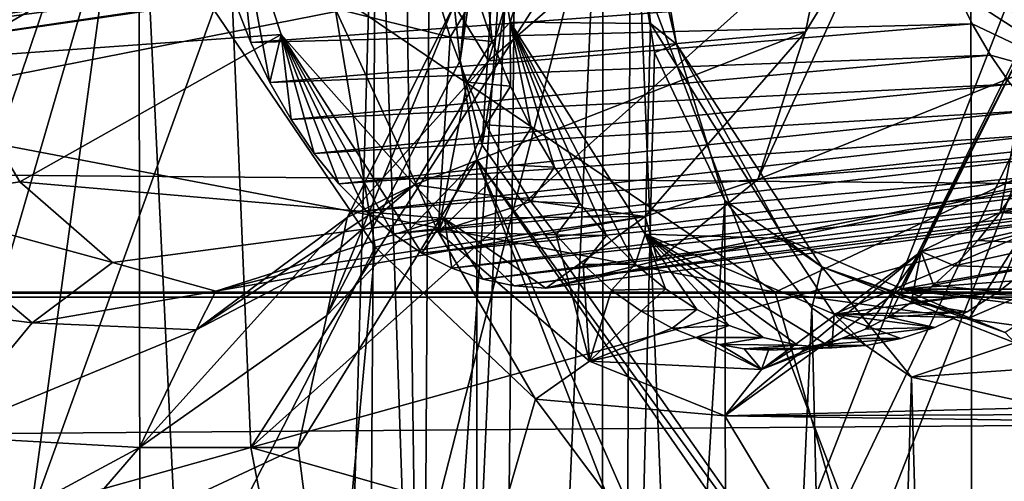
# Model space of a CAD drawing. Header units: metres. Extents: x -150 to 307, y -550 to 84.
# Tile 1028 of 1056: x 237.66 to 241.1, y -2.62 to -1. Entities that reach past the tile are written whole.
import ezdxf

# ---------------------------------------------------------------- set-up
doc = ezdxf.new("R2010")
doc.units = ezdxf.units.M
doc.layers.add('solid_26006363', color=7, linetype='CONTINUOUS')

msp = doc.modelspace()

# ---------------------------------------------------------------- linework, layer by layer
at = {"layer": 'solid_26006363'}
for points in [[(239.515244, 0.000001, 922.709839), (240.985474, 0.044687, 924.59082), (240.991013, -3.874468, 924.640808)], [(241.472763, -3.271631, 925.253967), (240.991013, -3.874468, 924.640808), (240.985474, 0.044687, 924.59082)], [(241.807877, -3.148467, 925.689514), (241.472763, -3.271631, 925.253967), (240.985474, 0.044687, 924.59082)], [(241.202118, -0.794199, 924.873474), (241.807877, -3.148467, 925.689514), (240.985474, 0.044687, 924.59082)], [(229.176407, -9.081716, 939.973938), (229.99118, 0.000344, 940.69989), (245.823288, -11.224192, 949.513977)], [(229.99118, 0.000344, 940.69989), (246.654556, 0, 950.254578), (245.823288, -11.224192, 949.513977)], [(235.639847, -17.84992, 911.454834), (237.22287, 0, 912.144714), (238.067368, 0.000013, 913.115356)], [(235.639847, -17.84992, 911.454834), (238.067368, 0.000013, 913.115356), (238.593033, -10.931461, 914.126099)], [(235.956177, -7.548682, 914.385986), (238.337418, -0.966312, 916.507568), (238.154312, 0.000003, 916.344482)], [(236.688095, -0.000019, 915.038086), (235.956177, -7.548682, 914.385986), (238.154312, 0.000003, 916.344482)], [(238.082504, -6.74861, 923.456665), (238.074554, 0.029634, 923.30719), (236.187546, -5.559584, 921.072205)], [(236.807831, -1.158274, 921.735229), (236.187546, -5.559584, 921.072205), (238.074554, 0.029634, 923.30719)], [(237.192017, -0.714105, 922.206909), (236.807831, -1.158274, 921.735229), (238.074554, 0.029634, 923.30719)], [(238.593033, -10.931461, 914.126099), (238.067368, 0.000013, 913.115356), (238.906586, 0.000004, 914.093384)], [(239.79715, -0.056105, 925.506165), (238.074554, 0.029634, 923.30719), (238.082504, -6.74861, 923.456665)], [(238.593033, -10.931461, 914.126099), (238.906586, 0.000004, 914.093384), (238.87323, -4.961473, 914.136353)], [(238.87323, -4.961473, 914.136353), (238.906586, 0.000004, 914.093384), (239.06575, -4.7274, 914.354675)], [(238.906586, 0.000004, 914.093384), (239.000763, 0.000002, 914.203979), (239.06575, -4.7274, 914.354675)], [(239.000763, 0.000002, 914.203979), (239.094986, -0.000007, 914.314819), (239.06575, -4.7274, 914.354675)], [(239.178345, -0.948862, 921.739685), (239.312119, 0.000002, 921.930725), (239.199036, -1.143957, 922.23999)], [(239.199036, -1.143957, 922.23999), (239.365875, 0.000002, 922.447754), (239.276245, -1.440109, 922.414734)], [(239.299484, 0.000002, 922.096008), (239.365875, 0.000002, 922.447754), (239.199036, -1.143957, 922.23999)], [(239.312119, 0.000002, 921.930725), (239.299484, 0.000002, 922.096008), (239.199036, -1.143957, 922.23999)], [(239.20163, 0.000001, 915.991699), (239.374634, -1.009659, 916.20166), (239.69606, 0.000001, 915.41687)], [(239.311584, -1.077088, 916.12677), (239.374634, -1.009659, 916.20166), (239.20163, 0.000001, 915.991699)], [(239.255661, -0.910658, 916.058838), (239.311584, -1.077088, 916.12677), (239.20163, 0.000001, 915.991699)], [(239.365875, 0.000002, 922.447754), (239.515244, 0.000001, 922.709839), (239.276245, -1.440109, 922.414734)], [(239.276245, -1.440109, 922.414734), (239.515244, 0.000001, 922.709839), (240.991013, -3.874468, 924.640808)], [(239.297882, -1.145893, 921.158813), (240.407547, -1.043343, 919.824097), (240.622009, 0, 920.087341)], [(239.463013, -0.601283, 921.38562), (239.297882, -1.145893, 921.158813), (240.622009, 0, 920.087341)], [(239.306824, -9.000884, 914.831848), (239.397629, -0.000001, 914.671875), (239.698151, 0.000006, 915.028015)], [(239.696487, -8.702308, 915.273865), (239.306824, -9.000884, 914.831848), (239.698151, 0.000006, 915.028015)], [(239.374634, -1.009659, 916.20166), (239.865387, -1.014467, 915.631531), (239.69606, 0.000001, 915.41687)], [(239.865387, -1.014467, 915.631531), (239.767746, 0, 915.19812), (239.69606, 0.000001, 915.41687)], [(239.696487, -8.702308, 915.273865), (239.698151, 0.000006, 915.028015), (239.878952, -1.11566, 915.247192)], [(239.956818, -1.087086, 915.434753), (239.878952, -1.11566, 915.247192), (239.698151, 0.000006, 915.028015)], [(239.956818, -1.087086, 915.434753), (239.698151, 0.000006, 915.028015), (239.767746, 0, 915.19812)], [(240.407547, -1.043343, 919.824097), (240.685989, -0.590492, 920.168152), (240.622009, 0, 920.087341)], [(51.055336, 0, 672.736816), (286.751587, 0, -98.190849), (287.017914, -1.954857, -98.109421)], [(51.326496, -1.972128, 672.819702), (51.055336, 0, 672.736816), (287.017914, -1.954857, -98.109421)], [(64.172447, -1.972128, 676.747131), (299.868683, -1.972128, -94.180542), (300.139832, 0, -94.097641)], [(64.443604, 0, 676.830017), (64.172447, -1.972128, 676.747131), (300.139832, 0, -94.097641)], [(226.510178, -1.954857, -261.140106), (240.302048, -1.954857, -251.2397), (230.041199, 0, -258.500671)], [(227.565887, 0, -276.501038), (243.701553, 0, -265.97229), (233.685989, -1.972128, -272.501709)], [(240.302048, -1.954857, -251.2397), (237.419113, 0, -253.167572), (230.041199, 0, -258.500671)], [(243.701553, 0, -265.97229), (248.771378, -1.972128, -261.67276), (233.685989, -1.972128, -272.501709)], [(238.362244, -0.000021, 948.000122), (235.519714, -0.000027, 946.219238), (235.650467, -3.286726, 946.275208)], [(238.466858, -2.499339, 948.045898), (238.362244, -0.000021, 948.000122), (235.650467, -3.286726, 946.275208)], [(240.302048, -1.954857, -251.2397), (244.442719, 0, -247.375839), (237.419113, 0, -253.167572)], [(240.07283, -0.000017, 949.026123), (238.362244, -0.000021, 948.000122), (238.466858, -2.499339, 948.045898)], [(241.256699, -0.000015, 949.713501), (240.07283, -0.000017, 949.026123), (238.466858, -2.499339, 948.045898)], [(241.322845, -1.705109, 949.742065), (241.256699, -0.000015, 949.713501), (238.466858, -2.499339, 948.045898)], [(238.978027, -9.4555, 914.474182), (239.06575, -4.7274, 914.354675), (239.397629, -0.000001, 914.671875)], [(239.306824, -9.000884, 914.831848), (238.978027, -9.4555, 914.474182), (239.397629, -0.000001, 914.671875)], [(239.06575, -4.7274, 914.354675), (239.094986, -0.000007, 914.314819), (239.397629, -0.000001, 914.671875)], [(239.865387, -1.014467, 915.631531), (239.956818, -1.087086, 915.434753), (239.767746, 0, 915.19812)], [(240.302048, -1.954857, -251.2397), (252.826035, -1.954857, -239.777435), (244.442719, 0, -247.375839)], [(239.79715, -0.056105, 925.506165), (238.082504, -6.74861, 923.456665), (239.776825, -4.625496, 925.541565)], [(239.79715, -0.056105, 925.506165), (239.776825, -4.625496, 925.541565), (239.951675, -3.929323, 925.750488)], [(239.79715, -0.056105, 925.506165), (239.951675, -3.929323, 925.750488), (241.233612, -0.637433, 927.387695)], [(241.637726, -0.305224, 915.859375), (235.936386, -0.721932, 920.668579), (236.184082, -1.06562, 920.971313)], [(241.637726, -0.305224, 915.859375), (236.184082, -1.06562, 920.971313), (241.74086, -0.395659, 915.951294)], [(241.74086, -0.395659, 915.951294), (236.184082, -1.06562, 920.971313), (236.325409, -1.162207, 921.144348)], [(241.74086, -0.395659, 915.951294), (236.325409, -1.162207, 921.144348), (241.861038, -0.427085, 916.05835)], [(241.981201, -0.395659, 916.165405), (236.807831, -1.158274, 921.735229), (237.192017, -0.714105, 922.206909)], [(241.861038, -0.427085, 916.05835), (236.807831, -1.158274, 921.735229), (241.981201, -0.395659, 916.165405)], [(241.861038, -0.427085, 916.05835), (236.325409, -1.162207, 921.144348), (236.807831, -1.158274, 921.735229)], [(241.100128, -0.474553, 914.794983), (241.458481, -1.237476, 915.229248), (240.840881, -0.640496, 914.942749)], [(241.100128, -0.474553, 914.794983), (241.657425, -0.992971, 915.270325), (241.458481, -1.237476, 915.229248)], [(242.883575, -0.496232, 917.244263), (240.685989, -0.590492, 920.168152), (240.241257, -1.560685, 919.622253)], [(242.489014, -1.316991, 916.798584), (242.883575, -0.496232, 917.244263), (240.241257, -1.560685, 919.622253)], [(237.402267, -1.137288, 918.57074), (237.239349, -0.599127, 918.349548), (238.409424, -0.554348, 917.383728)], [(237.402267, -1.137288, 918.57074), (238.409424, -0.554348, 917.383728), (238.572998, -1.05324, 917.582825)], [(238.409424, -0.554348, 917.383728), (238.408401, -0.931326, 917.384338), (238.466705, -1.080693, 917.455322)], [(238.409424, -0.554348, 917.383728), (238.466705, -1.080693, 917.455322), (238.533218, -1.221075, 917.536255)], [(238.572998, -1.05324, 917.582825), (238.409424, -0.554348, 917.383728), (238.533218, -1.221075, 917.536255)], [(239.178345, -0.948862, 921.739685), (239.297882, -1.145893, 921.158813), (239.463013, -0.601283, 921.38562)], [(240.407547, -1.043343, 919.824097), (240.241257, -1.560685, 919.622253), (240.685989, -0.590492, 920.168152)], [(239.951675, -3.929323, 925.750488), (241.402023, -0.904992, 927.612183), (241.233612, -0.637433, 927.387695)], [(241.458481, -1.237476, 915.229248), (240.883316, -0.772093, 914.990295), (240.840881, -0.640496, 914.942749)], [(241.458481, -1.237476, 915.229248), (240.933395, -0.897411, 915.046509), (240.883316, -0.772093, 914.990295)], [(238.466705, -1.080693, 917.455322), (238.408401, -0.931326, 917.384338), (240.933395, -0.897411, 915.046509)], [(238.466705, -1.080693, 917.455322), (240.933395, -0.897411, 915.046509), (240.990707, -1.015619, 915.110901)], [(239.164551, -1.062398, 916.269287), (239.114365, -0.897337, 916.199097), (238.761429, -0.962385, 916.460815)], [(239.255661, -0.910658, 916.058838), (239.114365, -0.897337, 916.199097), (239.164551, -1.062398, 916.269287)], [(239.255661, -0.910658, 916.058838), (239.164551, -1.062398, 916.269287), (239.311584, -1.077088, 916.12677)], [(239.951675, -3.929323, 925.750488), (240.480042, -3.257045, 926.424377), (241.402023, -0.904992, 927.612183)], [(240.480042, -3.257045, 926.424377), (241.140472, -3.204362, 927.29126), (241.402023, -0.904992, 927.612183)], [(241.458481, -1.237476, 915.229248), (240.990707, -1.015619, 915.110901), (240.933395, -0.897411, 915.046509)], [(238.337418, -0.966312, 916.507568), (238.901764, -1.798153, 917.010437), (238.761429, -0.962385, 916.460815)], [(239.178345, -0.948862, 921.739685), (239.199036, -1.143957, 922.23999), (238.732376, -2.036533, 921.649353)], [(238.803909, -1.693842, 921.241577), (239.178345, -0.948862, 921.739685), (238.732376, -2.036533, 921.649353)], [(239.122452, -1.743792, 916.962463), (238.761429, -0.962385, 916.460815), (238.901764, -1.798153, 917.010437)], [(239.164551, -1.062398, 916.269287), (238.761429, -0.962385, 916.460815), (239.122452, -1.743792, 916.962463)], [(238.803909, -1.693842, 921.241577), (239.297882, -1.145893, 921.158813), (239.178345, -0.948862, 921.739685)], [(235.956177, -7.548682, 914.385986), (238.901764, -1.798153, 917.010437), (238.337418, -0.966312, 916.507568)], [(238.533218, -1.221075, 917.536255), (238.466705, -1.080693, 917.455322), (240.990707, -1.015619, 915.110901)], [(238.533218, -1.221075, 917.536255), (240.990707, -1.015619, 915.110901), (241.05484, -1.125747, 915.182922)], [(239.311584, -1.077088, 916.12677), (239.375839, -1.233961, 916.204773), (239.374634, -1.009659, 916.20166)], [(239.374634, -1.009659, 916.20166), (239.84697, -1.751979, 916.775452), (239.865387, -1.014467, 915.631531)], [(239.81134, -1.856749, 916.733765), (239.84697, -1.751979, 916.775452), (239.374634, -1.009659, 916.20166)], [(239.711304, -1.756823, 916.612183), (239.81134, -1.856749, 916.733765), (239.374634, -1.009659, 916.20166)], [(239.617615, -1.644288, 916.498352), (239.711304, -1.756823, 916.612183), (239.374634, -1.009659, 916.20166)], [(239.529373, -1.517945, 916.391174), (239.617615, -1.644288, 916.498352), (239.374634, -1.009659, 916.20166)], [(239.448227, -1.380323, 916.292664), (239.529373, -1.517945, 916.391174), (239.374634, -1.009659, 916.20166)], [(239.375839, -1.233961, 916.204773), (239.448227, -1.380323, 916.292664), (239.374634, -1.009659, 916.20166)], [(239.84697, -1.751979, 916.775452), (240.334839, -1.767126, 916.227051), (239.865387, -1.014467, 915.631531)], [(239.865387, -1.014467, 915.631531), (240.334839, -1.767126, 916.227051), (239.956818, -1.087086, 915.434753)], [(241.211487, -1.018786, 919.842468), (240.738693, -1.944399, 919.576538), (241.177765, -1.063043, 920.174011)], [(241.211487, -1.018786, 919.842468), (240.812302, -1.812909, 919.293396), (240.738693, -1.944399, 919.576538)], [(241.088806, -1.676458, 918.979431), (240.812302, -1.812909, 919.293396), (241.211487, -1.018786, 919.842468)], [(241.458481, -1.237476, 915.229248), (241.05484, -1.125747, 915.182922), (240.990707, -1.015619, 915.110901)], [(241.16153, -1.568715, 919.082642), (241.088806, -1.676458, 918.979431), (241.211487, -1.018786, 919.842468)], [(237.657684, -1.569221, 918.917725), (237.402267, -1.137288, 918.57074), (238.572998, -1.05324, 917.582825)], [(237.657684, -1.569221, 918.917725), (238.572998, -1.05324, 917.582825), (239.144791, -1.697322, 918.279663)], [(238.572998, -1.05324, 917.582825), (238.533218, -1.221075, 917.536255), (238.607117, -1.350977, 917.626221)], [(238.572998, -1.05324, 917.582825), (238.607117, -1.350977, 917.626221), (238.687775, -1.469514, 917.724487)], [(238.572998, -1.05324, 917.582825), (238.687775, -1.469514, 917.724487), (238.774841, -1.576154, 917.830566)], [(238.572998, -1.05324, 917.582825), (238.774841, -1.576154, 917.830566), (238.86763, -1.670364, 917.943542)], [(238.572998, -1.05324, 917.582825), (238.86763, -1.670364, 917.943542), (238.964706, -1.751124, 918.06189)], [(238.572998, -1.05324, 917.582825), (238.964706, -1.751124, 918.06189), (239.065582, -1.818163, 918.184937)], [(239.144791, -1.697322, 918.279663), (238.572998, -1.05324, 917.582825), (239.065582, -1.818163, 918.184937)], [(239.039078, -1.579918, 920.803223), (239.846329, -1.690402, 919.136597), (240.407547, -1.043343, 919.824097)], [(239.297882, -1.145893, 921.158813), (239.039078, -1.579918, 920.803223), (240.407547, -1.043343, 919.824097)], [(239.22316, -1.22011, 916.351318), (239.164551, -1.062398, 916.269287), (239.122452, -1.743792, 916.962463)], [(239.311584, -1.077088, 916.12677), (239.164551, -1.062398, 916.269287), (239.22316, -1.22011, 916.351318)], [(240.407547, -1.043343, 919.824097), (239.846329, -1.690402, 919.136597), (240.241257, -1.560685, 919.622253)], [(243.273544, -1.498525, 923.10553), (241.177765, -1.063043, 920.174011), (240.738693, -1.944399, 919.576538)], [(239.311584, -1.077088, 916.12677), (239.22316, -1.22011, 916.351318), (239.375839, -1.233961, 916.204773)], [(239.956818, -1.087086, 915.434753), (240.125107, -1.634553, 915.545593), (239.878952, -1.11566, 915.247192)], [(239.956818, -1.087086, 915.434753), (240.465088, -1.866662, 916.067688), (240.125107, -1.634553, 915.545593)], [(240.334839, -1.767126, 916.227051), (240.465088, -1.866662, 916.067688), (239.956818, -1.087086, 915.434753)], [(238.607117, -1.350977, 917.626221), (238.533218, -1.221075, 917.536255), (241.05484, -1.125747, 915.182922)], [(238.607117, -1.350977, 917.626221), (241.05484, -1.125747, 915.182922), (241.12558, -1.227082, 915.26239)], [(239.696487, -8.702308, 915.273865), (239.878952, -1.11566, 915.247192), (240.125107, -1.634553, 915.545593)], [(241.458481, -1.237476, 915.229248), (241.12558, -1.227082, 915.26239), (241.05484, -1.125747, 915.182922)], [(237.195526, -1.637614, 919.104309), (237.402267, -1.137288, 918.57074), (237.657684, -1.569221, 918.917725)], [(238.732376, -2.036533, 921.649353), (239.199036, -1.143957, 922.23999), (239.257751, -1.491059, 922.391907)], [(238.803909, -1.693842, 921.241577), (239.039078, -1.579918, 920.803223), (239.297882, -1.145893, 921.158813)], [(239.199036, -1.143957, 922.23999), (239.276245, -1.440109, 922.414734), (239.257751, -1.491059, 922.391907)], [(238.687775, -1.469514, 917.724487), (238.607117, -1.350977, 917.626221), (241.12558, -1.227082, 915.26239)], [(238.687775, -1.469514, 917.724487), (241.12558, -1.227082, 915.26239), (241.202377, -1.31882, 915.348755)], [(239.289978, -1.369509, 916.444946), (239.22316, -1.22011, 916.351318), (239.122452, -1.743792, 916.962463)], [(239.375839, -1.233961, 916.204773), (239.22316, -1.22011, 916.351318), (239.289978, -1.369509, 916.444946)], [(239.375839, -1.233961, 916.204773), (239.289978, -1.369509, 916.444946), (239.448227, -1.380323, 916.292664)], [(238.774841, -1.576154, 917.830566), (238.687775, -1.469514, 917.724487), (241.202377, -1.31882, 915.348755)], [(238.774841, -1.576154, 917.830566), (241.202377, -1.31882, 915.348755), (241.284607, -1.400097, 915.441284)], [(242.489014, -1.316991, 916.798584), (239.498611, -1.941166, 918.71344), (241.848557, -1.632109, 916.075867)], [(242.489014, -1.316991, 916.798584), (239.889984, -1.844246, 919.191956), (239.498611, -1.941166, 918.71344)], [(242.489014, -1.316991, 916.798584), (240.241257, -1.560685, 919.622253), (239.889984, -1.844246, 919.191956)], [(239.364624, -1.509266, 916.549561), (239.289978, -1.369509, 916.444946), (239.122452, -1.743792, 916.962463)], [(239.448227, -1.380323, 916.292664), (239.289978, -1.369509, 916.444946), (239.364624, -1.509266, 916.549561)], [(238.86763, -1.670364, 917.943542), (238.774841, -1.576154, 917.830566), (241.284607, -1.400097, 915.441284)], [(238.86763, -1.670364, 917.943542), (241.284607, -1.400097, 915.441284), (241.371719, -1.470254, 915.539246)], [(239.448227, -1.380323, 916.292664), (239.364624, -1.509266, 916.549561), (239.529373, -1.517945, 916.391174)], [(239.276245, -1.440109, 922.414734), (240.991013, -3.874468, 924.640808), (239.257751, -1.491059, 922.391907)], [(238.964706, -1.751124, 918.06189), (238.86763, -1.670364, 917.943542), (241.371719, -1.470254, 915.539246)], [(238.964706, -1.751124, 918.06189), (241.371719, -1.470254, 915.539246), (241.462845, -1.528603, 915.641785)], [(238.631714, -2.498293, 921.621033), (239.257751, -1.491059, 922.391907), (239.25737, -7.365939, 922.549805)], [(238.732376, -2.036533, 921.649353), (239.257751, -1.491059, 922.391907), (238.631714, -2.498293, 921.621033)], [(239.44664, -1.638131, 916.664429), (239.364624, -1.509266, 916.549561), (239.122452, -1.743792, 916.962463)], [(240.992188, -5.970101, 924.701416), (239.25737, -7.365939, 922.549805), (239.257751, -1.491059, 922.391907)], [(240.775772, -4.953652, 924.390564), (240.992188, -5.970101, 924.701416), (239.257751, -1.491059, 922.391907)], [(240.962372, -3.940228, 924.605347), (240.775772, -4.953652, 924.390564), (239.257751, -1.491059, 922.391907)], [(240.991013, -3.874468, 924.640808), (240.962372, -3.940228, 924.605347), (239.257751, -1.491059, 922.391907)], [(239.529373, -1.517945, 916.391174), (239.364624, -1.509266, 916.549561), (239.44664, -1.638131, 916.664429)], [(243.351624, -1.753167, 923.21875), (243.273544, -1.498525, 923.10553), (240.738693, -1.944399, 919.576538)], [(239.065582, -1.818163, 918.184937), (238.964706, -1.751124, 918.06189), (241.462845, -1.528603, 915.641785)], [(239.065582, -1.818163, 918.184937), (241.462845, -1.528603, 915.641785), (241.556793, -1.574173, 915.74762)], [(239.529373, -1.517945, 916.391174), (239.44664, -1.638131, 916.664429), (239.617615, -1.644288, 916.498352)], [(237.195526, -1.637614, 919.104309), (237.657684, -1.569221, 918.917725), (237.982071, -1.850837, 919.358948)], [(237.982071, -1.850837, 919.358948), (237.657684, -1.569221, 918.917725), (239.144791, -1.697322, 918.279663)], [(238.274658, -2.086691, 920.53833), (238.709824, -1.859053, 920.351929), (239.039078, -1.579918, 920.803223)], [(238.274658, -2.086691, 920.53833), (239.039078, -1.579918, 920.803223), (238.803909, -1.693842, 921.241577)], [(239.039078, -1.579918, 920.803223), (238.709824, -1.859053, 920.351929), (239.846329, -1.690402, 919.136597)], [(239.170242, -1.871137, 918.312561), (239.065582, -1.818163, 918.184937), (241.556793, -1.574173, 915.74762)], [(239.170242, -1.871137, 918.312561), (241.556793, -1.574173, 915.74762), (241.652908, -1.606641, 915.855835)], [(239.846329, -1.690402, 919.136597), (239.889984, -1.844246, 919.191956), (240.241257, -1.560685, 919.622253)], [(241.43541, -1.58966, 918.713867), (241.088806, -1.676458, 918.979431), (241.16153, -1.568715, 919.082642)], [(239.277939, -1.909542, 918.443909), (239.170242, -1.871137, 918.312561), (241.652908, -1.606641, 915.855835)], [(239.277939, -1.909542, 918.443909), (241.652908, -1.606641, 915.855835), (241.750397, -1.625968, 915.965576)], [(241.356796, -1.693543, 918.617676), (241.088806, -1.676458, 918.979431), (241.43541, -1.58966, 918.713867)], [(237.195526, -1.637614, 919.104309), (237.701233, -2.061889, 919.776672), (236.757477, -1.945654, 919.149536)], [(237.195526, -1.637614, 919.104309), (237.982071, -1.850837, 919.358948), (237.701233, -2.061889, 919.776672)], [(239.535248, -1.754898, 916.788513), (239.44664, -1.638131, 916.664429), (239.122452, -1.743792, 916.962463)], [(239.387665, -1.932977, 918.57782), (239.277939, -1.909542, 918.443909), (241.750397, -1.625968, 915.965576)], [(239.387665, -1.932977, 918.57782), (241.750397, -1.625968, 915.965576), (241.848557, -1.632109, 916.075867)], [(239.498611, -1.941166, 918.71344), (239.387665, -1.932977, 918.57782), (241.848557, -1.632109, 916.075867)], [(239.617615, -1.644288, 916.498352), (239.44664, -1.638131, 916.664429), (239.535248, -1.754898, 916.788513)], [(239.617615, -1.644288, 916.498352), (239.535248, -1.754898, 916.788513), (239.711304, -1.756823, 916.612183)], [(240.139771, -8.575778, 915.792786), (239.696487, -8.702308, 915.273865), (240.125107, -1.634553, 915.545593)], [(240.139771, -8.575778, 915.792786), (240.125107, -1.634553, 915.545593), (240.429825, -2.00948, 915.915283)], [(240.465088, -1.866662, 916.067688), (240.429825, -2.00948, 915.915283), (240.125107, -1.634553, 915.545593)], [(241.088806, -1.676458, 918.979431), (241.011429, -1.774588, 918.86969), (240.812302, -1.812909, 919.293396)], [(241.356796, -1.693543, 918.617676), (241.011429, -1.774588, 918.86969), (241.088806, -1.676458, 918.979431)], [(238.344482, -1.951926, 919.852783), (237.982071, -1.850837, 919.358948), (239.144791, -1.697322, 918.279663)], [(238.803909, -1.693842, 921.241577), (238.732376, -2.036533, 921.649353), (238.077286, -2.499221, 920.820557)], [(238.274658, -2.086691, 920.53833), (238.803909, -1.693842, 921.241577), (238.077286, -2.499221, 920.820557)], [(238.344482, -1.951926, 919.852783), (239.144791, -1.697322, 918.279663), (239.846329, -1.690402, 919.136597)], [(238.709824, -1.859053, 920.351929), (238.344482, -1.951926, 919.852783), (239.846329, -1.690402, 919.136597)], [(241.659927, -3.407303, 949.906799), (241.322845, -1.705109, 949.742065), (238.466858, -2.499339, 948.045898)], [(239.144791, -1.697322, 918.279663), (239.065582, -1.818163, 918.184937), (239.170242, -1.871137, 918.312561)], [(239.846329, -1.690402, 919.136597), (239.144791, -1.697322, 918.279663), (239.498611, -1.941166, 918.71344)], [(239.144791, -1.697322, 918.279663), (239.170242, -1.871137, 918.312561), (239.277939, -1.909542, 918.443909)], [(239.144791, -1.697322, 918.279663), (239.277939, -1.909542, 918.443909), (239.387665, -1.932977, 918.57782)], [(239.144791, -1.697322, 918.279663), (239.387665, -1.932977, 918.57782), (239.498611, -1.941166, 918.71344)], [(239.846329, -1.690402, 919.136597), (239.498611, -1.941166, 918.71344), (239.889984, -1.844246, 919.191956)], [(241.27507, -1.786559, 918.5177), (241.011429, -1.774588, 918.86969), (241.356796, -1.693543, 918.617676)], [(239.122452, -1.743792, 916.962463), (238.901764, -1.798153, 917.010437), (239.462936, -2.329094, 917.807007)], [(239.651489, -2.196211, 917.694519), (239.122452, -1.743792, 916.962463), (239.462936, -2.329094, 917.807007)], [(239.535248, -1.754898, 916.788513), (239.122452, -1.743792, 916.962463), (239.651489, -2.196211, 917.694519)], [(239.629669, -1.85841, 916.920837), (239.535248, -1.754898, 916.788513), (239.651489, -2.196211, 917.694519)], [(239.711304, -1.756823, 916.612183), (239.535248, -1.754898, 916.788513), (239.629669, -1.85841, 916.920837)], [(239.711304, -1.756823, 916.612183), (239.629669, -1.85841, 916.920837), (239.81134, -1.856749, 916.733765)], [(239.81134, -1.856749, 916.733765), (239.917252, -1.943805, 916.862488), (239.84697, -1.751979, 916.775452)], [(239.84697, -1.751979, 916.775452), (240.508255, -2.032334, 917.5802), (240.334839, -1.767126, 916.227051)], [(240.500336, -2.14954, 917.572083), (240.508255, -2.032334, 917.5802), (239.84697, -1.751979, 916.775452)], [(240.380081, -2.1401, 917.425598), (240.500336, -2.14954, 917.572083), (239.84697, -1.751979, 916.775452)], [(240.259216, -2.113976, 917.278442), (240.380081, -2.1401, 917.425598), (239.84697, -1.751979, 916.775452)], [(240.140732, -2.072327, 917.134277), (240.259216, -2.113976, 917.278442), (239.84697, -1.751979, 916.775452)], [(240.027298, -2.016056, 916.996277), (240.140732, -2.072327, 917.134277), (239.84697, -1.751979, 916.775452)], [(239.917252, -1.943805, 916.862488), (240.027298, -2.016056, 916.996277), (239.84697, -1.751979, 916.775452)], [(243.418884, -1.944754, 923.316223), (243.351624, -1.753167, 923.21875), (240.738693, -1.944399, 919.576538)], [(240.334839, -1.767126, 916.227051), (240.981339, -2.044763, 917.049255), (240.465088, -1.866662, 916.067688)], [(240.508255, -2.032334, 917.5802), (240.981339, -2.044763, 917.049255), (240.334839, -1.767126, 916.227051)], [(241.162781, -1.757691, 918.378906), (240.981339, -2.044763, 917.049255), (240.508255, -2.032334, 917.5802)], [(241.082962, -1.954188, 918.282898), (241.162781, -1.757691, 918.378906), (240.508255, -2.032334, 917.5802)], [(241.011429, -1.774588, 918.86969), (240.929779, -1.862679, 918.753906), (240.812302, -1.812909, 919.293396)], [(241.27507, -1.786559, 918.5177), (240.929779, -1.862679, 918.753906), (241.011429, -1.774588, 918.86969)], [(241.188812, -1.869759, 918.412231), (240.929779, -1.862679, 918.753906), (241.27507, -1.786559, 918.5177)], [(241.162781, -1.757691, 918.378906), (241.62648, -1.766057, 917.872681), (240.981339, -2.044763, 917.049255)], [(240.981339, -2.044763, 917.049255), (241.62648, -1.766057, 917.872681), (241.106812, -2.095958, 916.946106)], [(241.082962, -1.954188, 918.282898), (241.188812, -1.869759, 918.412231), (241.162781, -1.757691, 918.378906)], [(235.956177, -7.548682, 914.385986), (238.56131, -5.448086, 916.707092), (238.901764, -1.798153, 917.010437)], [(238.56131, -5.448086, 916.707092), (239.462936, -2.329094, 917.807007), (238.901764, -1.798153, 917.010437)], [(240.812302, -1.812909, 919.293396), (240.124908, -2.388513, 918.731812), (240.738693, -1.944399, 919.576538)], [(240.812302, -1.812909, 919.293396), (240.253723, -2.226394, 918.524353), (240.124908, -2.388513, 918.731812)], [(240.617493, -2.084092, 918.31134), (240.253723, -2.226394, 918.524353), (240.812302, -1.812909, 919.293396)], [(240.698746, -2.042074, 918.426392), (240.617493, -2.084092, 918.31134), (240.812302, -1.812909, 919.293396)], [(240.778076, -1.991014, 918.538818), (240.698746, -2.042074, 918.426392), (240.812302, -1.812909, 919.293396)], [(240.855209, -1.931096, 918.648132), (240.778076, -1.991014, 918.538818), (240.812302, -1.812909, 919.293396)], [(240.929779, -1.862679, 918.753906), (240.855209, -1.931096, 918.648132), (240.812302, -1.812909, 919.293396)], [(237.701233, -2.061889, 919.776672), (237.982071, -1.850837, 919.358948), (238.344482, -1.951926, 919.852783)], [(238.274658, -2.086691, 920.53833), (238.344482, -1.951926, 919.852783), (238.709824, -1.859053, 920.351929)], [(239.81134, -1.856749, 916.733765), (239.629669, -1.85841, 916.920837), (239.729156, -1.947671, 917.060486)], [(239.729156, -1.947671, 917.060486), (239.629669, -1.85841, 916.920837), (239.651489, -2.196211, 917.694519)], [(239.81134, -1.856749, 916.733765), (239.729156, -1.947671, 917.060486), (239.917252, -1.943805, 916.862488)], [(240.465088, -1.866662, 916.067688), (240.778534, -2.252422, 916.338806), (240.429825, -2.00948, 915.915283)], [(240.465088, -1.866662, 916.067688), (241.140762, -2.132077, 916.918213), (240.778534, -2.252422, 916.338806)], [(240.465088, -1.866662, 916.067688), (241.106812, -2.095958, 916.946106), (241.140762, -2.132077, 916.918213)], [(240.465088, -1.866662, 916.067688), (240.981339, -2.044763, 917.049255), (241.106812, -2.095958, 916.946106)], [(241.188812, -1.869759, 918.412231), (240.855209, -1.931096, 918.648132), (240.929779, -1.862679, 918.753906)], [(241.082962, -1.954188, 918.282898), (240.855209, -1.931096, 918.648132), (241.188812, -1.869759, 918.412231)], [(51.326496, -1.972128, 672.819702), (287.017914, -1.954857, -98.109421), (287.806, -3.771021, -97.868477)], [(240.821426, -3.771021, -251.879517), (240.302048, -1.954857, -251.2397), (226.510178, -1.954857, -261.140106)], [(226.950241, -3.771021, -261.836853), (240.821426, -3.771021, -251.879517), (226.510178, -1.954857, -261.140106)], [(237.701233, -2.061889, 919.776672), (237.373306, -2.459145, 919.92981), (236.757477, -1.945654, 919.149536)], [(237.701233, -2.061889, 919.776672), (238.344482, -1.951926, 919.852783), (238.274658, -2.086691, 920.53833)], [(239.833023, -2.022009, 917.206482), (239.729156, -1.947671, 917.060486), (239.651489, -2.196211, 917.694519)], [(239.917252, -1.943805, 916.862488), (239.729156, -1.947671, 917.060486), (239.833023, -2.022009, 917.206482)], [(239.917252, -1.943805, 916.862488), (239.833023, -2.022009, 917.206482), (240.027298, -2.016056, 916.996277)], [(243.552612, -2.299881, 923.510498), (240.738693, -1.944399, 919.576538), (240.124908, -2.388513, 918.731812)], [(253.41745, -3.771021, -240.351318), (252.826035, -1.954857, -239.777435), (240.302048, -1.954857, -251.2397)], [(240.821426, -3.771021, -251.879517), (253.41745, -3.771021, -240.351318), (240.302048, -1.954857, -251.2397)], [(240.973114, -2.023971, 918.148743), (241.082962, -1.954188, 918.282898), (240.508255, -2.032334, 917.5802)], [(243.474594, -2.092176, 923.397034), (243.418884, -1.944754, 923.316223), (240.738693, -1.944399, 919.576538)], [(243.519028, -2.207763, 923.461548), (243.474594, -2.092176, 923.397034), (240.738693, -1.944399, 919.576538)], [(243.552612, -2.299881, 923.510498), (243.519028, -2.207763, 923.461548), (240.738693, -1.944399, 919.576538)], [(241.082962, -1.954188, 918.282898), (240.778076, -1.991014, 918.538818), (240.855209, -1.931096, 918.648132)], [(240.973114, -2.023971, 918.148743), (240.778076, -1.991014, 918.538818), (241.082962, -1.954188, 918.282898)], [(52.118008, -3.784486, 673.061707), (51.326496, -1.972128, 672.819702), (287.806, -3.771021, -97.868477)], [(63.380936, -3.784486, 676.505127), (299.076141, -3.786167, -94.422852), (299.868683, -1.972128, -94.180542)], [(64.172447, -1.972128, 676.747131), (63.380936, -3.784486, 676.505127), (299.868683, -1.972128, -94.180542)], [(248.771378, -1.972128, -261.67276), (248.249054, -3.786167, -261.029327), (233.243439, -3.786167, -271.800995)], [(233.685989, -1.972128, -272.501709), (248.771378, -1.972128, -261.67276), (233.243439, -3.786167, -271.800995)], [(240.973114, -2.023971, 918.148743), (240.698746, -2.042074, 918.426392), (240.778076, -1.991014, 918.538818)], [(239.940628, -2.080807, 917.357788), (239.833023, -2.022009, 917.206482), (239.651489, -2.196211, 917.694519)], [(240.027298, -2.016056, 916.996277), (239.833023, -2.022009, 917.206482), (239.940628, -2.080807, 917.357788)], [(240.027298, -2.016056, 916.996277), (239.940628, -2.080807, 917.357788), (240.140732, -2.072327, 917.134277)], [(240.585159, -8.651628, 916.329224), (240.139771, -8.575778, 915.792786), (240.429825, -2.00948, 915.915283)], [(240.585159, -8.651628, 916.329224), (240.429825, -2.00948, 915.915283), (240.778534, -2.252422, 916.338806)], [(240.500336, -2.14954, 917.572083), (240.620667, -2.141855, 917.71875), (240.508255, -2.032334, 917.5802)], [(240.85994, -2.078361, 918.010559), (240.973114, -2.023971, 918.148743), (240.508255, -2.032334, 917.5802)], [(240.741577, -2.117868, 917.86615), (240.85994, -2.078361, 918.010559), (240.508255, -2.032334, 917.5802)], [(240.620667, -2.141855, 917.71875), (240.741577, -2.117868, 917.86615), (240.508255, -2.032334, 917.5802)], [(240.85994, -2.078361, 918.010559), (240.698746, -2.042074, 918.426392), (240.973114, -2.023971, 918.148743)], [(237.701233, -2.061889, 919.776672), (238.274658, -2.086691, 920.53833), (237.373306, -2.459145, 919.92981)], [(238.077286, -2.499221, 920.820557), (238.732376, -2.036533, 921.649353), (238.631714, -2.498293, 921.621033)], [(240.85994, -2.078361, 918.010559), (240.617493, -2.084092, 918.31134), (240.698746, -2.042074, 918.426392)], [(238.274658, -2.086691, 920.53833), (238.077286, -2.499221, 920.820557), (237.373306, -2.459145, 919.92981)], [(240.023468, -2.114379, 917.474365), (239.940628, -2.080807, 917.357788), (239.651489, -2.196211, 917.694519)], [(240.140732, -2.072327, 917.134277), (239.940628, -2.080807, 917.357788), (240.023468, -2.114379, 917.474365)], [(240.140732, -2.072327, 917.134277), (240.023468, -2.114379, 917.474365), (240.259216, -2.113976, 917.278442)], [(240.617493, -2.084092, 918.31134), (240.534485, -2.116926, 918.193909), (240.253723, -2.226394, 918.524353)], [(240.85994, -2.078361, 918.010559), (240.534485, -2.116926, 918.193909), (240.617493, -2.084092, 918.31134)], [(240.741577, -2.117868, 917.86615), (240.534485, -2.116926, 918.193909), (240.85994, -2.078361, 918.010559)], [(240.023468, -2.114379, 917.474365), (239.651489, -2.196211, 917.694519), (240.253723, -2.226394, 918.524353)], [(240.259216, -2.113976, 917.278442), (240.023468, -2.114379, 917.474365), (240.107727, -2.138649, 917.592957)], [(240.107727, -2.138649, 917.592957), (240.023468, -2.114379, 917.474365), (240.253723, -2.226394, 918.524353)], [(240.259216, -2.113976, 917.278442), (240.107727, -2.138649, 917.592957), (240.380081, -2.1401, 917.425598)], [(240.534485, -2.116926, 918.193909), (240.450073, -2.140373, 918.074707), (240.253723, -2.226394, 918.524353)], [(240.741577, -2.117868, 917.86615), (240.450073, -2.140373, 918.074707), (240.534485, -2.116926, 918.193909)], [(240.620667, -2.141855, 917.71875), (240.450073, -2.140373, 918.074707), (240.741577, -2.117868, 917.86615)], [(241.140762, -2.132077, 916.918213), (241.189285, -2.223556, 916.878357), (240.778534, -2.252422, 916.338806)], [(240.193024, -2.153428, 917.712952), (240.107727, -2.138649, 917.592957), (240.253723, -2.226394, 918.524353)], [(240.380081, -2.1401, 917.425598), (240.107727, -2.138649, 917.592957), (240.193024, -2.153428, 917.712952)], [(240.380081, -2.1401, 917.425598), (240.193024, -2.153428, 917.712952), (240.500336, -2.14954, 917.572083)], [(240.500336, -2.14954, 917.572083), (240.193024, -2.153428, 917.712952), (240.278824, -2.158634, 917.833618)], [(240.278824, -2.158634, 917.833618), (240.193024, -2.153428, 917.712952), (240.253723, -2.226394, 918.524353)], [(240.450073, -2.140373, 918.074707), (240.364655, -2.154285, 917.954346), (240.253723, -2.226394, 918.524353)], [(240.364655, -2.154285, 917.954346), (240.278824, -2.158634, 917.833618), (240.253723, -2.226394, 918.524353)], [(240.500336, -2.14954, 917.572083), (240.278824, -2.158634, 917.833618), (240.364655, -2.154285, 917.954346)], [(240.620667, -2.141855, 917.71875), (240.364655, -2.154285, 917.954346), (240.450073, -2.140373, 918.074707)], [(240.500336, -2.14954, 917.572083), (240.364655, -2.154285, 917.954346), (240.620667, -2.141855, 917.71875)], [(239.651489, -2.196211, 917.694519), (239.462936, -2.329094, 917.807007), (240.124908, -2.388513, 918.731812)], [(240.253723, -2.226394, 918.524353), (239.651489, -2.196211, 917.694519), (240.124908, -2.388513, 918.731812)], [(241.189285, -2.223556, 916.878357), (241.209015, -2.34753, 916.862122), (240.778534, -2.252422, 916.338806)], [(240.963745, -8.903541, 916.798584), (240.585159, -8.651628, 916.329224), (240.778534, -2.252422, 916.338806)], [(240.963745, -8.903541, 916.798584), (240.778534, -2.252422, 916.338806), (241.209015, -2.34753, 916.862122)], [(243.575287, -2.375289, 923.543945), (243.552612, -2.299881, 923.510498), (240.124908, -2.388513, 918.731812)], [(238.56131, -5.448086, 916.707092), (242.689102, -6.649971, 922.50946), (239.462936, -2.329094, 917.807007)], [(242.689102, -6.649971, 922.50946), (240.124908, -2.388513, 918.731812), (239.462936, -2.329094, 917.807007)], [(243.582336, -2.438743, 923.555298), (243.575287, -2.375289, 923.543945), (240.124908, -2.388513, 918.731812)], [(241.268951, -9.280784, 917.189209), (240.963745, -8.903541, 916.798584), (241.209015, -2.34753, 916.862122)], [(242.689102, -6.649971, 922.50946), (243.582336, -2.438743, 923.555298), (240.124908, -2.388513, 918.731812)], [(237.373306, -2.459145, 919.92981), (238.077286, -2.499221, 920.820557), (237.343765, -2.893319, 920.043335)], [(238.948349, -4.994388, 948.285461), (238.466858, -2.499339, 948.045898), (235.650467, -3.286726, 946.275208)], [(238.077286, -2.499221, 920.820557), (237.702713, -2.933302, 920.482056), (237.343765, -2.893319, 920.043335)], [(237.702713, -2.933302, 920.482056), (238.631714, -2.498293, 921.621033), (239.25737, -7.365939, 922.549805)], [(238.077286, -2.499221, 920.820557), (238.631714, -2.498293, 921.621033), (237.702713, -2.933302, 920.482056)], [(241.659927, -3.407303, 949.906799), (238.466858, -2.499339, 948.045898), (238.948349, -4.994388, 948.285461)]]:
    msp.add_3dface(points, dxfattribs=at)

doc.saveas('drawing.dxf')
